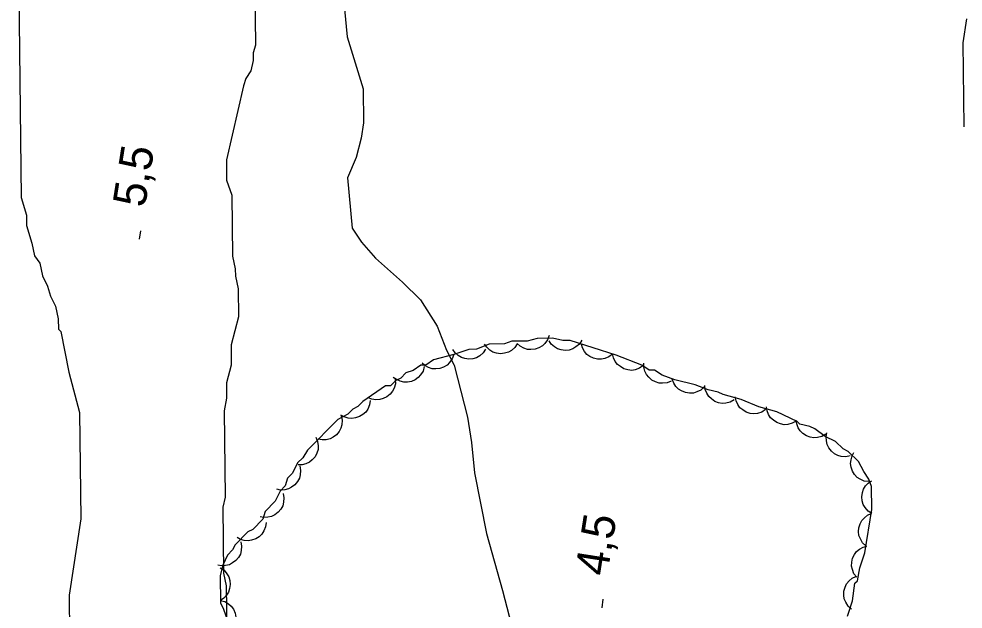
# Model space of a CAD drawing. Extents: x 282461 to 284471, y 5554090 to 5557646.
# Drawn here: x 283599.7 to 283686.1, y 5556847.3 to 5556901.4 of the extents above; entities that cross this region are included whole.
import ezdxf

# ---------------------------------------------------------------- set-up
doc = ezdxf.new("R2010")
doc.units = 0
for name, color, linetype in [('Niveau 1', 7, 'Continuous'), ('Niveau 2', 7, 'Continuous'), ('Niveau 22', 7, 'Continuous'), ('Niveau 3', 7, 'Continuous'), ('Niveau 44', 7, 'Continuous')]:
    doc.layers.add(name, color=color, linetype=linetype)

msp = doc.modelspace()

# ---------------------------------------------------------------- linework, layer by layer
at = {"layer": 'Niveau 1'}
for points in [[(283621.26, 5556906.38), (283621.35, 5556898.95), (283621.12, 5556898.25), (283621.13, 5556897.55), (283620.91, 5556896.62), (283620.45, 5556895.92), (283620.23, 5556895.22), (283618.68, 5556888.47), (283618.7, 5556886.61), (283619.18, 5556885.22), (283619.25, 5556879.65), (283619.49, 5556878.49), (283619.5, 5556877.79), (283619.75, 5556876.64), (283619.78, 5556874.08), (283619.11, 5556871.52), (283619.13, 5556869.66), (283618.69, 5556868.03), (283618.7, 5556866.64), (283618.48, 5556865.47), (283618.58, 5556857.58), (283618.35, 5556856.65), (283618.42, 5556850.61), (283618.67, 5556849.45), (283618.77, 5556841.09)], [(283599.69, 5556903.8), (283599.91, 5556885), (283600.39, 5556883.38), (283600.4, 5556882.45), (283600.88, 5556880.83), (283601.13, 5556879.67), (283601.6, 5556878.98), (283601.85, 5556877.82), (283602.32, 5556876.9), (283602.57, 5556875.97), (283603.04, 5556875.05), (283603.29, 5556873.89), (283603.3, 5556872.96), (283603.53, 5556872.73), (283604.27, 5556869.02), (283605.24, 5556865.32), (283605.36, 5556855.57), (283604.28, 5556848.59), (283604.36, 5556841.39)]]:
    msp.add_lwpolyline(points, dxfattribs=at)
at = {"layer": 'Niveau 2'}
msp.add_lwpolyline([(283686.4, 5556901.37), (283686.08, 5556899.16), (283686.16, 5556891.49)], dxfattribs=at)
at = {"layer": 'Niveau 22'}
msp.add_lwpolyline([(283629.48, 5556902.26), (283629.74, 5556899.71), (283631.19, 5556894.96), (283631.23, 5556891.83), (283631.01, 5556890.43), (283630.56, 5556888.68), (283629.77, 5556886.81), (283630.2, 5556882.2), (283631.03, 5556880.93), (283632.33, 5556879.44), (283634.79, 5556877.26), (283636.44, 5556875.65), (283637.97, 5556873.23), (283638.81, 5556871.03), (283639.53, 5556869.65), (283640.74, 5556864.9), (283641.12, 5556862.58), (283641.38, 5556859.8), (283642.49, 5556854.24), (283643.95, 5556849.03), (283646.14, 5556840.58)], dxfattribs=at)
at = {"layer": 'Niveau 3'}
for p, q in [((283610.74, 5556881.18), (283610.86, 5556881.97)), ((283653.05, 5556847.43), (283653.17, 5556848.22))]:
    msp.add_line(p, q, dxfattribs=at)
at = {"layer": 'Niveau 44'}
for points in [[(283648.2, 5556872.38), (283648.06, 5556871.98), (283647.82, 5556871.65), (283647.59, 5556871.42), (283647.28, 5556871.25), (283646.93, 5556871.12), (283646.55, 5556871.09), (283646.22, 5556871.1), (283645.89, 5556871.21), (283645.56, 5556871.39), (283645.29, 5556871.63)], [(283649.46, 5556871.9), (283648.52, 5556872.12), (283647.13, 5556872.1), (283646.2, 5556871.86), (283644.81, 5556871.84), (283644.12, 5556871.6), (283642.72, 5556871.59), (283641.57, 5556871.11), (283640.87, 5556871.1), (283639.48, 5556870.62), (283637.63, 5556870.13), (283636.94, 5556869.66), (283636.47, 5556869.66), (283635.78, 5556869.18), (283635.09, 5556868.94), (283634.63, 5556868.47), (283634.17, 5556868.24), (283633.71, 5556867.77), (283633.24, 5556867.76), (283631.17, 5556866.34), (283630.71, 5556865.87), (283630.25, 5556865.64), (283629.79, 5556865.17), (283628.87, 5556864.69), (283626.11, 5556861.87), (283625.66, 5556861.17), (283625.2, 5556860.7), (283624.74, 5556859.77), (283624.28, 5556859.3), (283624.06, 5556858.6), (283623.6, 5556858.13), (283623.15, 5556857.19), (283622.23, 5556856.26), (283622.01, 5556855.56), (283621.09, 5556854.62), (283620.63, 5556854.38), (283619.48, 5556853.2), (283619.25, 5556852.74), (283618.79, 5556852.27), (283618.34, 5556851.33), (283618.12, 5556850.4), (283618.15, 5556847.85), (283618.38, 5556847.39), (283619.11, 5556845.31)], [(283645.3, 5556871.61), (283645.07, 5556871.26), (283644.76, 5556871), (283644.48, 5556870.83), (283644.14, 5556870.74), (283643.77, 5556870.7), (283643.39, 5556870.76), (283643.07, 5556870.85), (283642.78, 5556871.04), (283642.51, 5556871.29), (283642.3, 5556871.59)], [(283651.21, 5556871.93), (283650.98, 5556871.58), (283650.67, 5556871.32), (283650.39, 5556871.14), (283650.05, 5556871.04), (283649.68, 5556871.01), (283649.3, 5556871.07), (283648.99, 5556871.15), (283648.69, 5556871.34), (283648.41, 5556871.59), (283648.21, 5556871.88)], [(283675.53, 5556846.66), (283675.98, 5556848.06), (283676.19, 5556849.69), (283676.42, 5556849.92), (283676.64, 5556851.09), (283677.09, 5556852.48), (283677.74, 5556856.44), (283677.72, 5556858.53), (283677.48, 5556859.22), (283677, 5556859.91), (283676.53, 5556860.84), (283675.59, 5556861.75), (283675.12, 5556861.98), (283674.42, 5556862.67), (283673.48, 5556863.12), (283672.54, 5556863.81), (283672.08, 5556864.03), (283671.15, 5556864.26), (283670.91, 5556864.49), (283669.04, 5556865.39), (283667.41, 5556865.84), (283665.78, 5556866.52), (283664.15, 5556866.96), (283663.68, 5556867.19), (283662.75, 5556867.41), (283661.58, 5556867.86), (283659.72, 5556868.3), (283658.55, 5556868.75), (283657.85, 5556869.21), (283657.38, 5556869.2), (283656.68, 5556869.66), (283654.35, 5556870.56), (283650.15, 5556871.91), (283649.46, 5556871.9)], [(283654.02, 5556870.67), (283653.69, 5556870.41), (283653.31, 5556870.26), (283652.99, 5556870.19), (283652.63, 5556870.2), (283652.27, 5556870.29), (283651.93, 5556870.46), (283651.66, 5556870.64), (283651.44, 5556870.92), (283651.26, 5556871.24), (283651.16, 5556871.59)], [(283639.48, 5556870.62), (283639.34, 5556870.22), (283639.1, 5556869.9), (283638.87, 5556869.66), (283638.56, 5556869.48), (283638.22, 5556869.36), (283637.83, 5556869.32), (283637.51, 5556869.33), (283637.17, 5556869.44), (283636.85, 5556869.61), (283636.58, 5556869.85)], [(283642.4, 5556871.12), (283642.17, 5556870.77), (283641.86, 5556870.51), (283641.58, 5556870.34), (283641.24, 5556870.24), (283640.87, 5556870.2), (283640.49, 5556870.26), (283640.18, 5556870.35), (283639.88, 5556870.54), (283639.6, 5556870.78), (283639.4, 5556871.08)], [(283656.82, 5556869.61), (283656.48, 5556869.37), (283656.09, 5556869.24), (283655.77, 5556869.18), (283655.42, 5556869.22), (283655.06, 5556869.32), (283654.73, 5556869.52), (283654.47, 5556869.72), (283654.27, 5556870), (283654.1, 5556870.34), (283654.02, 5556870.69)], [(283659.39, 5556868.2), (283659.01, 5556868.04), (283658.6, 5556868), (283658.27, 5556868.01), (283657.94, 5556868.12), (283657.61, 5556868.29), (283657.33, 5556868.55), (283657.12, 5556868.8), (283656.98, 5556869.12), (283656.89, 5556869.48), (283656.88, 5556869.84)], [(283636.78, 5556869.53), (283636.67, 5556869.12), (283636.45, 5556868.78), (283636.24, 5556868.52), (283635.95, 5556868.32), (283635.62, 5556868.17), (283635.24, 5556868.11), (283634.91, 5556868.09), (283634.57, 5556868.18), (283634.23, 5556868.33), (283633.94, 5556868.54)], [(283634.13, 5556868.37), (283634.14, 5556867.95), (283634.02, 5556867.56), (283633.88, 5556867.26), (283633.66, 5556867), (283633.37, 5556866.76), (283633.02, 5556866.6), (283632.71, 5556866.5), (283632.36, 5556866.49), (283631.99, 5556866.54), (283631.66, 5556866.67)], [(283662.4, 5556867.67), (283662.09, 5556867.38), (283661.73, 5556867.21), (283661.41, 5556867.1), (283661.06, 5556867.09), (283660.7, 5556867.15), (283660.34, 5556867.3), (283660.06, 5556867.46), (283659.82, 5556867.71), (283659.61, 5556868.02), (283659.48, 5556868.36)], [(283665.15, 5556866.47), (283664.79, 5556866.26), (283664.39, 5556866.17), (283664.06, 5556866.14), (283663.72, 5556866.21), (283663.37, 5556866.34), (283663.06, 5556866.57), (283662.82, 5556866.78), (283662.64, 5556867.09), (283662.5, 5556867.43), (283662.45, 5556867.79)], [(283631.83, 5556866.43), (283631.77, 5556866.01), (283631.61, 5556865.64), (283631.43, 5556865.36), (283631.17, 5556865.13), (283630.85, 5556864.94), (283630.48, 5556864.83), (283630.16, 5556864.76), (283629.81, 5556864.81), (283629.46, 5556864.91), (283629.14, 5556865.09)], [(283668.02, 5556865.59), (283667.67, 5556865.36), (283667.28, 5556865.24), (283666.95, 5556865.19), (283666.6, 5556865.24), (283666.25, 5556865.35), (283665.93, 5556865.56), (283665.67, 5556865.76), (283665.48, 5556866.05), (283665.32, 5556866.39), (283665.25, 5556866.74)], [(283670.82, 5556864.54), (283670.45, 5556864.33), (283670.06, 5556864.23), (283669.73, 5556864.2), (283669.38, 5556864.27), (283669.04, 5556864.4), (283668.73, 5556864.62), (283668.48, 5556864.83), (283668.3, 5556865.14), (283668.16, 5556865.48), (283668.11, 5556865.84)], [(283629.19, 5556865.02), (283629.27, 5556864.61), (283629.24, 5556864.2), (283629.16, 5556863.88), (283628.99, 5556863.57), (283628.75, 5556863.29), (283628.44, 5556863.06), (283628.16, 5556862.9), (283627.82, 5556862.83), (283627.45, 5556862.81), (283627.09, 5556862.87)], [(283673.53, 5556863.34), (283673.17, 5556863.13), (283672.77, 5556863.03), (283672.44, 5556863), (283672.1, 5556863.06), (283671.75, 5556863.19), (283671.44, 5556863.41), (283671.19, 5556863.63), (283671.01, 5556863.93), (283670.87, 5556864.28), (283670.82, 5556864.63)], [(283626.87, 5556863.05), (283627.03, 5556862.67), (283627.08, 5556862.26), (283627.07, 5556861.93), (283626.96, 5556861.6), (283626.79, 5556861.27), (283626.53, 5556860.99), (283626.29, 5556860.77), (283625.96, 5556860.63), (283625.61, 5556860.53), (283625.25, 5556860.53)], [(283675.77, 5556861.34), (283675.36, 5556861.26), (283674.95, 5556861.3), (283674.63, 5556861.38), (283674.32, 5556861.55), (283674.04, 5556861.79), (283673.81, 5556862.1), (283673.65, 5556862.38), (283673.58, 5556862.73), (283673.56, 5556863.1), (283673.63, 5556863.45)], [(283677.47, 5556858.99), (283677.05, 5556859.04), (283676.68, 5556859.21), (283676.4, 5556859.38), (283676.17, 5556859.64), (283675.97, 5556859.96), (283675.86, 5556860.32), (283675.79, 5556860.64), (283675.84, 5556860.99), (283675.94, 5556861.35), (283676.11, 5556861.67)], [(283625.39, 5556860.43), (283625.47, 5556860.02), (283625.44, 5556859.62), (283625.36, 5556859.3), (283625.19, 5556858.99), (283624.95, 5556858.71), (283624.64, 5556858.48), (283624.36, 5556858.32), (283624.02, 5556858.24), (283623.64, 5556858.22), (283623.29, 5556858.29)], [(283677.74, 5556856.07), (283677.4, 5556856.3), (283677.14, 5556856.61), (283676.96, 5556856.89), (283676.87, 5556857.23), (283676.83, 5556857.6), (283676.89, 5556857.98), (283676.98, 5556858.29), (283677.17, 5556858.59), (283677.42, 5556858.86), (283677.71, 5556859.07)], [(283623.87, 5556857.91), (283623.95, 5556857.5), (283623.91, 5556857.1), (283623.83, 5556856.78), (283623.66, 5556856.47), (283623.42, 5556856.19), (283623.11, 5556855.96), (283622.82, 5556855.8), (283622.48, 5556855.73), (283622.11, 5556855.71), (283621.76, 5556855.78)], [(283677.19, 5556853.11), (283676.89, 5556853.4), (283676.69, 5556853.75), (283676.56, 5556854.06), (283676.53, 5556854.41), (283676.56, 5556854.77), (283676.68, 5556855.14), (283676.82, 5556855.43), (283677.06, 5556855.69), (283677.35, 5556855.92), (283677.68, 5556856.07)], [(283622.31, 5556855.26), (283622.26, 5556854.84), (283622.1, 5556854.47), (283621.93, 5556854.18), (283621.67, 5556853.95), (283621.36, 5556853.75), (283620.99, 5556853.63), (283620.67, 5556853.56), (283620.32, 5556853.6), (283619.96, 5556853.7), (283619.65, 5556853.87)], [(283619.99, 5556853.49), (283620.07, 5556853.08), (283620.03, 5556852.68), (283619.96, 5556852.36), (283619.78, 5556852.05), (283619.55, 5556851.76), (283619.24, 5556851.54), (283618.96, 5556851.38), (283618.61, 5556851.3), (283618.24, 5556851.28), (283617.89, 5556851.35)], [(283676.36, 5556850.23), (283676.1, 5556850.56), (283675.96, 5556850.94), (283675.88, 5556851.26), (283675.9, 5556851.61), (283675.98, 5556851.97), (283676.16, 5556852.31), (283676.34, 5556852.58), (283676.62, 5556852.8), (283676.94, 5556852.99), (283677.29, 5556853.09)], [(283618.11, 5556851.11), (283618.46, 5556850.88), (283618.72, 5556850.56), (283618.9, 5556850.28), (283618.99, 5556849.95), (283619.03, 5556849.58), (283618.97, 5556849.2), (283618.88, 5556848.88), (283618.69, 5556848.59), (283618.44, 5556848.31), (283618.15, 5556848.11)], [(283675.88, 5556847.32), (283675.57, 5556847.6), (283675.36, 5556847.94), (283675.22, 5556848.25), (283675.18, 5556848.59), (283675.19, 5556848.96), (283675.3, 5556849.33), (283675.43, 5556849.63), (283675.66, 5556849.9), (283675.95, 5556850.14), (283676.27, 5556850.3)], [(283618.12, 5556848.12), (283618.53, 5556848.01), (283618.88, 5556847.8), (283619.13, 5556847.59), (283619.33, 5556847.3), (283619.48, 5556846.96), (283619.55, 5556846.58), (283619.57, 5556846.26), (283619.48, 5556845.92), (283619.33, 5556845.57), (283619.12, 5556845.29)]]:
    msp.add_lwpolyline(points, dxfattribs=at)

# ---------------------------------------------------------------- texts
at = {"layer": 'Niveau 3'}
for s, p in [('5,5  ', (283611.22, 5556884.02)), ('4,5  ', (283653.53, 5556850.27))]:
    msp.add_text(s, height=3, rotation=81.09575, dxfattribs=at).set_placement(p)

doc.saveas('drawing.dxf')
